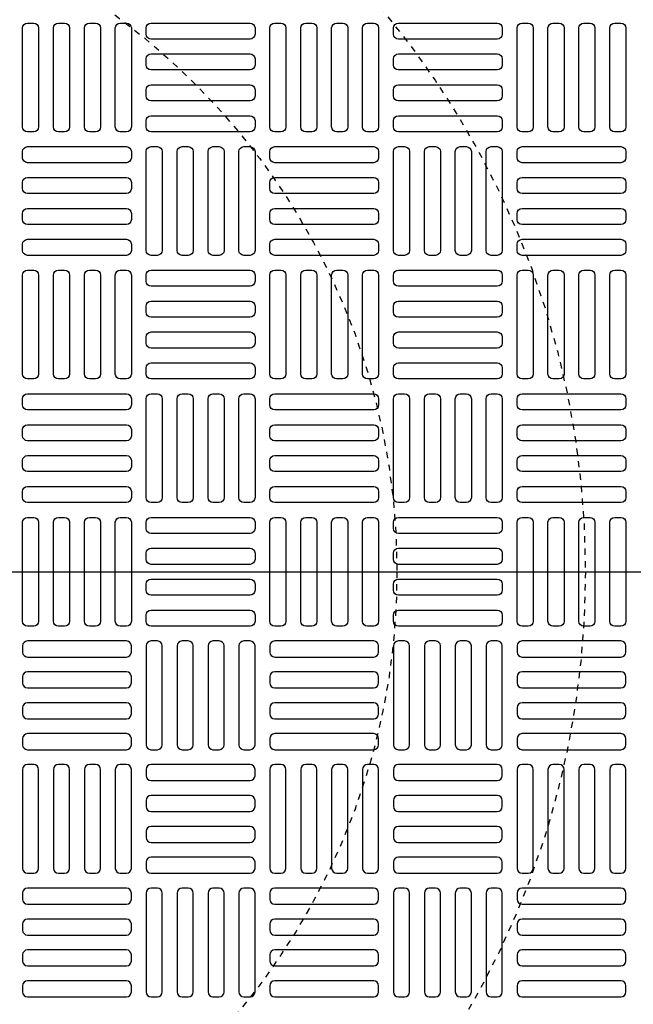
# Model space of a CAD drawing. Extents: x -169 to 7270, y -140 to 2984.
# Tile 505 of 656: x 1872.49 to 1882.26, y 1472.13 to 1487.81. Entities that reach past the tile are written whole.
import ezdxf

# ---------------------------------------------------------------- set-up
doc = ezdxf.new("R2010")
doc.units = 0
doc.header["$MEASUREMENT"] = 0
doc.linetypes.add('HIDDEN2', pattern=[0.28125, 0.1875, -0.09375])
doc.layers.get('DEFPOINTS').update_dxf_attribs({"linetype": 'CONTINUOUS'})
for name, color, linetype in [('MULTI-PORT-MANHOLE-HATCH', 252, 'CONTINUOUS'), ('TANK-MANHOLE-COVER-40', 2, 'CONTINUOUS'), ('TANK-MANHOLE-COVER-HATCH-40', 252, 'CONTINUOUS'), ('TANK-SLOPE', 3, 'CONTINUOUS')]:
    doc.layers.add(name, color=color, linetype=linetype)

msp = doc.modelspace()

# ---------------------------------------------------------------- linework, layer by layer
at = {"layer": 'DEFPOINTS', "color": 8, "linetype": 'HIDDEN2', "ltscale": 0.125}
msp.add_circle((1867.50097, 1479.01839), 14, dxfattribs=at)
msp.add_circle((1867.50097, 1479.01839), 14, dxfattribs=at)
at = {"layer": 'DEFPOINTS', "color": 8, "linetype": 'HIDDEN2', "ltscale": 0.5}
msp.add_circle((1867.50097, 1479.01839), 11, dxfattribs=at)
msp.add_circle((1867.50097, 1479.01839), 11, dxfattribs=at)
at = {"layer": 'MULTI-PORT-MANHOLE-HATCH'}
msp.add_line((1422, 1479.01916), (2010, 1479.01916), dxfattribs=at)
at = {"layer": 'TANK-MANHOLE-COVER-40', "color": 4, "linetype": 'Continuous'}
msp.add_circle((1867.5002, 1479.01839), 22.63902, dxfattribs=at)
at = {"layer": 'TANK-MANHOLE-COVER-40', "color": 1, "linetype": 'Continuous'}
msp.add_circle((1867.5002, 1479.01839), 22.44094, dxfattribs=at)
at = {"layer": 'TANK-MANHOLE-COVER-40', "color": 2, "linetype": 'Continuous'}
msp.add_circle((1867.5002, 1479.01839), 21.65354, dxfattribs=at)
at = {"layer": 'TANK-MANHOLE-COVER-HATCH-40', "linetype": 'Continuous', "flags": 128}
for points in [[(1872.61831, 1486.02627, -0.41421356), (1872.53957, 1486.10501), (1872.53957, 1487.67981, -0.41421356), (1872.61831, 1487.75855), (1872.71673, 1487.75855, -0.41421356), (1872.79547, 1487.67981), (1872.79547, 1486.10501, -0.41421356), (1872.71673, 1486.02627)], [(1873.11044, 1486.02627, -0.41421356), (1873.0317, 1486.10501), (1873.0317, 1487.67981, -0.41421356), (1873.11044, 1487.75855), (1873.20886, 1487.75855, -0.41421356), (1873.2876, 1487.67981), (1873.2876, 1486.10501, -0.41421356), (1873.20886, 1486.02627)], [(1873.60256, 1486.02627, -0.41421356), (1873.52382, 1486.10501), (1873.52382, 1487.67981, -0.41421356), (1873.60256, 1487.75855), (1873.70099, 1487.75855, -0.41421356), (1873.77973, 1487.67981), (1873.77973, 1486.10501, -0.41421356), (1873.70099, 1486.02627)], [(1874.09469, 1486.02627, -0.41421356), (1874.01595, 1486.10501), (1874.01595, 1487.67981, -0.41421356), (1874.09469, 1487.75855), (1874.19311, 1487.75855, -0.41421356), (1874.27185, 1487.67981), (1874.27185, 1486.10501, -0.41421356), (1874.19311, 1486.02627)], [(1874.50807, 1487.67981, -0.41421356), (1874.58681, 1487.75855), (1876.16162, 1487.75855, -0.41421356), (1876.24036, 1487.67981), (1876.24036, 1487.58138, -0.41421356), (1876.16162, 1487.50264), (1874.58681, 1487.50264, -0.41421356), (1874.50807, 1487.58138)], [(1876.55532, 1486.02627, -0.41421356), (1876.47658, 1486.10501), (1876.47658, 1487.67981, -0.41421356), (1876.55532, 1487.75855), (1876.65374, 1487.75855, -0.41421356), (1876.73248, 1487.67981), (1876.73248, 1486.10501, -0.41421356), (1876.65374, 1486.02627)], [(1877.04744, 1486.02627, -0.41421356), (1876.9687, 1486.10501), (1876.9687, 1487.67981, -0.41421356), (1877.04744, 1487.75855), (1877.14587, 1487.75855, -0.41421356), (1877.22461, 1487.67981), (1877.22461, 1486.10501, -0.41421356), (1877.14587, 1486.02627)], [(1877.53957, 1486.02627, -0.41421356), (1877.46083, 1486.10501), (1877.46083, 1487.67981, -0.41421356), (1877.53957, 1487.75855), (1877.63799, 1487.75855, -0.41421356), (1877.71673, 1487.67981), (1877.71673, 1486.10501, -0.41421356), (1877.63799, 1486.02627)], [(1878.0317, 1486.02627, -0.41421356), (1877.95296, 1486.10501), (1877.95296, 1487.67981, -0.41421356), (1878.0317, 1487.75855), (1878.13012, 1487.75855, -0.41421356), (1878.20886, 1487.67981), (1878.20886, 1486.10501, -0.41421356), (1878.13012, 1486.02627)], [(1878.44508, 1487.67981, -0.41421356), (1878.52382, 1487.75855), (1880.09862, 1487.75855, -0.41421356), (1880.17736, 1487.67981), (1880.17736, 1487.58138, -0.41421356), (1880.09862, 1487.50264), (1878.52382, 1487.50264, -0.41421356), (1878.44508, 1487.58138)], [(1880.49233, 1486.02627, -0.41421356), (1880.41359, 1486.10501), (1880.41359, 1487.67981, -0.41421356), (1880.49233, 1487.75855), (1880.59075, 1487.75855, -0.41421356), (1880.66949, 1487.67981), (1880.66949, 1486.10501, -0.41421356), (1880.59075, 1486.02627)], [(1880.98445, 1486.02627, -0.41421356), (1880.90571, 1486.10501), (1880.90571, 1487.67981, -0.41421356), (1880.98445, 1487.75855), (1881.08288, 1487.75855, -0.41421356), (1881.16162, 1487.67981), (1881.16162, 1486.10501, -0.41421356), (1881.08288, 1486.02627)], [(1881.47658, 1486.02627, -0.41421356), (1881.39784, 1486.10501), (1881.39784, 1487.67981, -0.41421356), (1881.47658, 1487.75855), (1881.575, 1487.75855, -0.41421356), (1881.65374, 1487.67981), (1881.65374, 1486.10501, -0.41421356), (1881.575, 1486.02627)], [(1881.9687, 1486.02627, -0.41421356), (1881.88996, 1486.10501), (1881.88996, 1487.67981, -0.41421356), (1881.9687, 1487.75855), (1882.06713, 1487.75855, -0.41421356), (1882.14587, 1487.67981), (1882.14587, 1486.10501, -0.41421356), (1882.06713, 1486.02627)], [(1874.50807, 1487.18768, -0.41421356), (1874.58681, 1487.26642), (1876.16162, 1487.26642, -0.41421356), (1876.24036, 1487.18768), (1876.24036, 1487.08926, -0.41421356), (1876.16162, 1487.01052), (1874.58681, 1487.01052, -0.41421356), (1874.50807, 1487.08926)], [(1878.44508, 1487.18768, -0.41421356), (1878.52382, 1487.26642), (1880.09862, 1487.26642, -0.41421356), (1880.17736, 1487.18768), (1880.17736, 1487.08926, -0.41421356), (1880.09862, 1487.01052), (1878.52382, 1487.01052, -0.41421356), (1878.44508, 1487.08926)], [(1874.50807, 1486.69556, -0.41421356), (1874.58681, 1486.7743), (1876.16162, 1486.7743, -0.41421356), (1876.24036, 1486.69556), (1876.24036, 1486.59713, -0.41421356), (1876.16162, 1486.51839), (1874.58681, 1486.51839, -0.41421356), (1874.50807, 1486.59713)], [(1878.44508, 1486.69556, -0.41421356), (1878.52382, 1486.7743), (1880.09862, 1486.7743, -0.41421356), (1880.17736, 1486.69556), (1880.17736, 1486.59713, -0.41421356), (1880.09862, 1486.51839), (1878.52382, 1486.51839, -0.41421356), (1878.44508, 1486.59713)], [(1874.50807, 1486.20343, -0.41421356), (1874.58681, 1486.28217), (1876.16162, 1486.28217, -0.41421356), (1876.24036, 1486.20343), (1876.24036, 1486.10501, -0.41421356), (1876.16162, 1486.02627), (1874.58681, 1486.02627, -0.41421356), (1874.50807, 1486.10501)], [(1878.44508, 1486.20343, -0.41421356), (1878.52382, 1486.28217), (1880.09862, 1486.28217, -0.41421356), (1880.17736, 1486.20343), (1880.17736, 1486.10501, -0.41421356), (1880.09862, 1486.02627), (1878.52382, 1486.02627, -0.41421356), (1878.44508, 1486.10501)], [(1874.27185, 1485.61288, -0.41421356), (1874.19311, 1485.53414), (1872.61831, 1485.53414, -0.41421356), (1872.53957, 1485.61288), (1872.53957, 1485.71131, -0.41421356), (1872.61831, 1485.79005), (1874.19311, 1485.79005, -0.41421356), (1874.27185, 1485.71131)], [(1874.58681, 1484.05776, -0.41421356), (1874.50807, 1484.1365), (1874.50807, 1485.71131, -0.41421356), (1874.58681, 1485.79005), (1874.68524, 1485.79005, -0.41421356), (1874.76398, 1485.71131), (1874.76398, 1484.1365, -0.41421356), (1874.68524, 1484.05776)], [(1875.07894, 1484.05776, -0.41421356), (1875.0002, 1484.1365), (1875.0002, 1485.71131, -0.41421356), (1875.07894, 1485.79005), (1875.17736, 1485.79005, -0.41421356), (1875.2561, 1485.71131), (1875.2561, 1484.1365, -0.41421356), (1875.17736, 1484.05776)], [(1875.57107, 1484.05776, -0.41421356), (1875.49233, 1484.1365), (1875.49233, 1485.71131, -0.41421356), (1875.57107, 1485.79005), (1875.66949, 1485.79005, -0.41421356), (1875.74823, 1485.71131), (1875.74823, 1484.1365, -0.41421356), (1875.66949, 1484.05776)], [(1876.06319, 1484.05776, -0.41421356), (1875.98445, 1484.1365), (1875.98445, 1485.71131, -0.41421356), (1876.06319, 1485.79005), (1876.16162, 1485.79005, -0.41421356), (1876.24036, 1485.71131), (1876.24036, 1484.1365, -0.41421356), (1876.16162, 1484.05776)], [(1878.20886, 1485.61288, -0.41421356), (1878.13012, 1485.53414), (1876.55532, 1485.53414, -0.41421356), (1876.47658, 1485.61288), (1876.47658, 1485.71131, -0.41421356), (1876.55532, 1485.79005), (1878.13012, 1485.79005, -0.41421356), (1878.20886, 1485.71131)], [(1878.52382, 1484.05776, -0.41421356), (1878.44508, 1484.1365), (1878.44508, 1485.71131, -0.41421356), (1878.52382, 1485.79005), (1878.62225, 1485.79005, -0.41421356), (1878.70099, 1485.71131), (1878.70099, 1484.1365, -0.41421356), (1878.62225, 1484.05776)], [(1879.01595, 1484.05776, -0.41421356), (1878.93721, 1484.1365), (1878.93721, 1485.71131, -0.41421356), (1879.01595, 1485.79005), (1879.11437, 1485.79005, -0.41421356), (1879.19311, 1485.71131), (1879.19311, 1484.1365, -0.41421356), (1879.11437, 1484.05776)], [(1879.50807, 1484.05776, -0.41421356), (1879.42933, 1484.1365), (1879.42933, 1485.71131, -0.41421356), (1879.50807, 1485.79005), (1879.6065, 1485.79005, -0.41421356), (1879.68524, 1485.71131), (1879.68524, 1484.1365, -0.41421356), (1879.6065, 1484.05776)], [(1880.0002, 1484.05776, -0.41421356), (1879.92146, 1484.1365), (1879.92146, 1485.71131, -0.41421356), (1880.0002, 1485.79005), (1880.09862, 1485.79005, -0.41421356), (1880.17736, 1485.71131), (1880.17736, 1484.1365, -0.41421356), (1880.09862, 1484.05776)], [(1882.14587, 1485.61288, -0.41421356), (1882.06713, 1485.53414), (1880.49233, 1485.53414, -0.41421356), (1880.41359, 1485.61288), (1880.41359, 1485.71131, -0.41421356), (1880.49233, 1485.79005), (1882.06713, 1485.79005, -0.41421356), (1882.14587, 1485.71131)], [(1874.27185, 1485.12075, -0.41421356), (1874.19311, 1485.04201), (1872.61831, 1485.04201, -0.41421356), (1872.53957, 1485.12075), (1872.53957, 1485.21918, -0.41421356), (1872.61831, 1485.29792), (1874.19311, 1485.29792, -0.41421356), (1874.27185, 1485.21918)], [(1878.20886, 1485.12075, -0.41421356), (1878.13012, 1485.04201), (1876.55532, 1485.04201, -0.41421356), (1876.47658, 1485.12075), (1876.47658, 1485.21918, -0.41421356), (1876.55532, 1485.29792), (1878.13012, 1485.29792, -0.41421356), (1878.20886, 1485.21918)], [(1882.14587, 1485.12075, -0.41421356), (1882.06713, 1485.04201), (1880.49233, 1485.04201, -0.41421356), (1880.41359, 1485.12075), (1880.41359, 1485.21918, -0.41421356), (1880.49233, 1485.29792), (1882.06713, 1485.29792, -0.41421356), (1882.14587, 1485.21918)], [(1874.27185, 1484.62863, -0.41421356), (1874.19311, 1484.54989), (1872.61831, 1484.54989, -0.41421356), (1872.53957, 1484.62863), (1872.53957, 1484.72705, -0.41421356), (1872.61831, 1484.80579), (1874.19311, 1484.80579, -0.41421356), (1874.27185, 1484.72705)], [(1878.20886, 1484.62863, -0.41421356), (1878.13012, 1484.54989), (1876.55532, 1484.54989, -0.41421356), (1876.47658, 1484.62863), (1876.47658, 1484.72705, -0.41421356), (1876.55532, 1484.80579), (1878.13012, 1484.80579, -0.41421356), (1878.20886, 1484.72705)], [(1882.14587, 1484.62863, -0.41421356), (1882.06713, 1484.54989), (1880.49233, 1484.54989, -0.41421356), (1880.41359, 1484.62863), (1880.41359, 1484.72705, -0.41421356), (1880.49233, 1484.80579), (1882.06713, 1484.80579, -0.41421356), (1882.14587, 1484.72705)], [(1874.27185, 1484.1365, -0.41421356), (1874.19311, 1484.05776), (1872.61831, 1484.05776, -0.41421356), (1872.53957, 1484.1365), (1872.53957, 1484.23493, -0.41421356), (1872.61831, 1484.31367), (1874.19311, 1484.31367, -0.41421356), (1874.27185, 1484.23493)], [(1878.20886, 1484.1365, -0.41421356), (1878.13012, 1484.05776), (1876.55532, 1484.05776, -0.41421356), (1876.47658, 1484.1365), (1876.47658, 1484.23493, -0.41421356), (1876.55532, 1484.31367), (1878.13012, 1484.31367, -0.41421356), (1878.20886, 1484.23493)], [(1882.14587, 1484.1365, -0.41421356), (1882.06713, 1484.05776), (1880.49233, 1484.05776, -0.41421356), (1880.41359, 1484.1365), (1880.41359, 1484.23493, -0.41421356), (1880.49233, 1484.31367), (1882.06713, 1484.31367, -0.41421356), (1882.14587, 1484.23493)], [(1872.61831, 1482.08926, -0.41421356), (1872.53957, 1482.168), (1872.53957, 1483.7428, -0.41421356), (1872.61831, 1483.82154), (1872.71673, 1483.82154, -0.41421356), (1872.79547, 1483.7428), (1872.79547, 1482.168, -0.41421356), (1872.71673, 1482.08926)], [(1873.11044, 1482.08926, -0.41421356), (1873.0317, 1482.168), (1873.0317, 1483.7428, -0.41421356), (1873.11044, 1483.82154), (1873.20886, 1483.82154, -0.41421356), (1873.2876, 1483.7428), (1873.2876, 1482.168, -0.41421356), (1873.20886, 1482.08926)], [(1873.60256, 1482.08926, -0.41421356), (1873.52382, 1482.168), (1873.52382, 1483.7428, -0.41421356), (1873.60256, 1483.82154), (1873.70099, 1483.82154, -0.41421356), (1873.77973, 1483.7428), (1873.77973, 1482.168, -0.41421356), (1873.70099, 1482.08926)], [(1874.09469, 1482.08926, -0.41421356), (1874.01595, 1482.168), (1874.01595, 1483.7428, -0.41421356), (1874.09469, 1483.82154), (1874.19311, 1483.82154, -0.41421356), (1874.27185, 1483.7428), (1874.27185, 1482.168, -0.41421356), (1874.19311, 1482.08926)], [(1874.50807, 1483.7428, -0.41421356), (1874.58681, 1483.82154), (1876.16162, 1483.82154, -0.41421356), (1876.24036, 1483.7428), (1876.24036, 1483.64438, -0.41421356), (1876.16162, 1483.56564), (1874.58681, 1483.56564, -0.41421356), (1874.50807, 1483.64438)], [(1876.55532, 1482.08926, -0.41421356), (1876.47658, 1482.168), (1876.47658, 1483.7428, -0.41421356), (1876.55532, 1483.82154), (1876.65374, 1483.82154, -0.41421356), (1876.73248, 1483.7428), (1876.73248, 1482.168, -0.41421356), (1876.65374, 1482.08926)], [(1877.04744, 1482.08926, -0.41421356), (1876.9687, 1482.168), (1876.9687, 1483.7428, -0.41421356), (1877.04744, 1483.82154), (1877.14587, 1483.82154, -0.41421356), (1877.22461, 1483.7428), (1877.22461, 1482.168, -0.41421356), (1877.14587, 1482.08926)], [(1877.53957, 1482.08926, -0.41421356), (1877.46083, 1482.168), (1877.46083, 1483.7428, -0.41421356), (1877.53957, 1483.82154), (1877.63799, 1483.82154, -0.41421356), (1877.71673, 1483.7428), (1877.71673, 1482.168, -0.41421356), (1877.63799, 1482.08926)], [(1878.0317, 1482.08926, -0.41421356), (1877.95296, 1482.168), (1877.95296, 1483.7428, -0.41421356), (1878.0317, 1483.82154), (1878.13012, 1483.82154, -0.41421356), (1878.20886, 1483.7428), (1878.20886, 1482.168, -0.41421356), (1878.13012, 1482.08926)], [(1878.44508, 1483.7428, -0.41421356), (1878.52382, 1483.82154), (1880.09862, 1483.82154, -0.41421356), (1880.17736, 1483.7428), (1880.17736, 1483.64438, -0.41421356), (1880.09862, 1483.56564), (1878.52382, 1483.56564, -0.41421356), (1878.44508, 1483.64438)], [(1880.49233, 1482.08926, -0.41421356), (1880.41359, 1482.168), (1880.41359, 1483.7428, -0.41421356), (1880.49233, 1483.82154), (1880.59075, 1483.82154, -0.41421356), (1880.66949, 1483.7428), (1880.66949, 1482.168, -0.41421356), (1880.59075, 1482.08926)], [(1880.98445, 1482.08926, -0.41421356), (1880.90571, 1482.168), (1880.90571, 1483.7428, -0.41421356), (1880.98445, 1483.82154), (1881.08288, 1483.82154, -0.41421356), (1881.16162, 1483.7428), (1881.16162, 1482.168, -0.41421356), (1881.08288, 1482.08926)], [(1881.47658, 1482.08926, -0.41421356), (1881.39784, 1482.168), (1881.39784, 1483.7428, -0.41421356), (1881.47658, 1483.82154), (1881.575, 1483.82154, -0.41421356), (1881.65374, 1483.7428), (1881.65374, 1482.168, -0.41421356), (1881.575, 1482.08926)], [(1881.9687, 1482.08926, -0.41421356), (1881.88996, 1482.168), (1881.88996, 1483.7428, -0.41421356), (1881.9687, 1483.82154), (1882.06713, 1483.82154, -0.41421356), (1882.14587, 1483.7428), (1882.14587, 1482.168, -0.41421356), (1882.06713, 1482.08926)], [(1874.50807, 1483.25068, -0.41421356), (1874.58681, 1483.32942), (1876.16162, 1483.32942, -0.41421356), (1876.24036, 1483.25068), (1876.24036, 1483.15225, -0.41421356), (1876.16162, 1483.07351), (1874.58681, 1483.07351, -0.41421356), (1874.50807, 1483.15225)], [(1878.44508, 1483.25068, -0.41421356), (1878.52382, 1483.32942), (1880.09862, 1483.32942, -0.41421356), (1880.17736, 1483.25068), (1880.17736, 1483.15225, -0.41421356), (1880.09862, 1483.07351), (1878.52382, 1483.07351, -0.41421356), (1878.44508, 1483.15225)], [(1874.50807, 1482.75855, -0.41421356), (1874.58681, 1482.83729), (1876.16162, 1482.83729, -0.41421356), (1876.24036, 1482.75855), (1876.24036, 1482.66012, -0.41421356), (1876.16162, 1482.58138), (1874.58681, 1482.58138, -0.41421356), (1874.50807, 1482.66012)], [(1878.44508, 1482.75855, -0.41421356), (1878.52382, 1482.83729), (1880.09862, 1482.83729, -0.41421356), (1880.17736, 1482.75855), (1880.17736, 1482.66012, -0.41421356), (1880.09862, 1482.58138), (1878.52382, 1482.58138, -0.41421356), (1878.44508, 1482.66012)], [(1874.50807, 1482.26642, -0.41421356), (1874.58681, 1482.34516), (1876.16162, 1482.34516, -0.41421356), (1876.24036, 1482.26642), (1876.24036, 1482.168, -0.41421356), (1876.16162, 1482.08926), (1874.58681, 1482.08926, -0.41421356), (1874.50807, 1482.168)], [(1878.44508, 1482.26642, -0.41421356), (1878.52382, 1482.34516), (1880.09862, 1482.34516, -0.41421356), (1880.17736, 1482.26642), (1880.17736, 1482.168, -0.41421356), (1880.09862, 1482.08926), (1878.52382, 1482.08926, -0.41421356), (1878.44508, 1482.168)], [(1874.27185, 1481.67587, -0.41421356), (1874.19311, 1481.59713), (1872.61831, 1481.59713, -0.41421356), (1872.53957, 1481.67587), (1872.53957, 1481.7743, -0.41421356), (1872.61831, 1481.85304), (1874.19311, 1481.85304, -0.41421356), (1874.27185, 1481.7743)], [(1874.58681, 1480.12075, -0.41421356), (1874.50807, 1480.19949), (1874.50807, 1481.7743, -0.41421356), (1874.58681, 1481.85304), (1874.68524, 1481.85304, -0.41421356), (1874.76398, 1481.7743), (1874.76398, 1480.19949, -0.41421356), (1874.68524, 1480.12075)], [(1875.07894, 1480.12075, -0.41421356), (1875.0002, 1480.19949), (1875.0002, 1481.7743, -0.41421356), (1875.07894, 1481.85304), (1875.17736, 1481.85304, -0.41421356), (1875.2561, 1481.7743), (1875.2561, 1480.19949, -0.41421356), (1875.17736, 1480.12075)], [(1875.57107, 1480.12075, -0.41421356), (1875.49233, 1480.19949), (1875.49233, 1481.7743, -0.41421356), (1875.57107, 1481.85304), (1875.66949, 1481.85304, -0.41421356), (1875.74823, 1481.7743), (1875.74823, 1480.19949, -0.41421356), (1875.66949, 1480.12075)], [(1876.06319, 1480.12075, -0.41421356), (1875.98445, 1480.19949), (1875.98445, 1481.7743, -0.41421356), (1876.06319, 1481.85304), (1876.16162, 1481.85304, -0.41421356), (1876.24036, 1481.7743), (1876.24036, 1480.19949, -0.41421356), (1876.16162, 1480.12075)], [(1878.20886, 1481.67587, -0.41421356), (1878.13012, 1481.59713), (1876.55532, 1481.59713, -0.41421356), (1876.47658, 1481.67587), (1876.47658, 1481.7743, -0.41421356), (1876.55532, 1481.85304), (1878.13012, 1481.85304, -0.41421356), (1878.20886, 1481.7743)], [(1878.52382, 1480.12075, -0.41421356), (1878.44508, 1480.19949), (1878.44508, 1481.7743, -0.41421356), (1878.52382, 1481.85304), (1878.62225, 1481.85304, -0.41421356), (1878.70099, 1481.7743), (1878.70099, 1480.19949, -0.41421356), (1878.62225, 1480.12075)], [(1879.01595, 1480.12075, -0.41421356), (1878.93721, 1480.19949), (1878.93721, 1481.7743, -0.41421356), (1879.01595, 1481.85304), (1879.11437, 1481.85304, -0.41421356), (1879.19311, 1481.7743), (1879.19311, 1480.19949, -0.41421356), (1879.11437, 1480.12075)], [(1879.50807, 1480.12075, -0.41421356), (1879.42933, 1480.19949), (1879.42933, 1481.7743, -0.41421356), (1879.50807, 1481.85304), (1879.6065, 1481.85304, -0.41421356), (1879.68524, 1481.7743), (1879.68524, 1480.19949, -0.41421356), (1879.6065, 1480.12075)], [(1880.0002, 1480.12075, -0.41421356), (1879.92146, 1480.19949), (1879.92146, 1481.7743, -0.41421356), (1880.0002, 1481.85304), (1880.09862, 1481.85304, -0.41421356), (1880.17736, 1481.7743), (1880.17736, 1480.19949, -0.41421356), (1880.09862, 1480.12075)], [(1882.14587, 1481.67587, -0.41421356), (1882.06713, 1481.59713), (1880.49233, 1481.59713, -0.41421356), (1880.41359, 1481.67587), (1880.41359, 1481.7743, -0.41421356), (1880.49233, 1481.85304), (1882.06713, 1481.85304, -0.41421356), (1882.14587, 1481.7743)], [(1874.27185, 1481.18375, -0.41421356), (1874.19311, 1481.10501), (1872.61831, 1481.10501, -0.41421356), (1872.53957, 1481.18375), (1872.53957, 1481.28217, -0.41421356), (1872.61831, 1481.36091), (1874.19311, 1481.36091, -0.41421356), (1874.27185, 1481.28217)], [(1878.20886, 1481.18375, -0.41421356), (1878.13012, 1481.10501), (1876.55532, 1481.10501, -0.41421356), (1876.47658, 1481.18375), (1876.47658, 1481.28217, -0.41421356), (1876.55532, 1481.36091), (1878.13012, 1481.36091, -0.41421356), (1878.20886, 1481.28217)], [(1882.14587, 1481.18375, -0.41421356), (1882.06713, 1481.10501), (1880.49233, 1481.10501, -0.41421356), (1880.41359, 1481.18375), (1880.41359, 1481.28217, -0.41421356), (1880.49233, 1481.36091), (1882.06713, 1481.36091, -0.41421356), (1882.14587, 1481.28217)], [(1874.27185, 1480.69162, -0.41421356), (1874.19311, 1480.61288), (1872.61831, 1480.61288, -0.41421356), (1872.53957, 1480.69162), (1872.53957, 1480.79005, -0.41421356), (1872.61831, 1480.86879), (1874.19311, 1480.86879, -0.41421356), (1874.27185, 1480.79005)], [(1878.20886, 1480.69162, -0.41421356), (1878.13012, 1480.61288), (1876.55532, 1480.61288, -0.41421356), (1876.47658, 1480.69162), (1876.47658, 1480.79005, -0.41421356), (1876.55532, 1480.86879), (1878.13012, 1480.86879, -0.41421356), (1878.20886, 1480.79005)], [(1882.14587, 1480.69162, -0.41421356), (1882.06713, 1480.61288), (1880.49233, 1480.61288, -0.41421356), (1880.41359, 1480.69162), (1880.41359, 1480.79005, -0.41421356), (1880.49233, 1480.86879), (1882.06713, 1480.86879, -0.41421356), (1882.14587, 1480.79005)], [(1874.27185, 1480.19949, -0.41421356), (1874.19311, 1480.12075), (1872.61831, 1480.12075, -0.41421356), (1872.53957, 1480.19949), (1872.53957, 1480.29792, -0.41421356), (1872.61831, 1480.37666), (1874.19311, 1480.37666, -0.41421356), (1874.27185, 1480.29792)], [(1878.20886, 1480.19949, -0.41421356), (1878.13012, 1480.12075), (1876.55532, 1480.12075, -0.41421356), (1876.47658, 1480.19949), (1876.47658, 1480.29792, -0.41421356), (1876.55532, 1480.37666), (1878.13012, 1480.37666, -0.41421356), (1878.20886, 1480.29792)], [(1882.14587, 1480.19949, -0.41421356), (1882.06713, 1480.12075), (1880.49233, 1480.12075, -0.41421356), (1880.41359, 1480.19949), (1880.41359, 1480.29792, -0.41421356), (1880.49233, 1480.37666), (1882.06713, 1480.37666, -0.41421356), (1882.14587, 1480.29792)], [(1872.61831, 1478.15225, -0.41421356), (1872.53957, 1478.23099), (1872.53957, 1479.80579, -0.41421356), (1872.61831, 1479.88453), (1872.71673, 1479.88453, -0.41421356), (1872.79547, 1479.80579), (1872.79547, 1478.23099, -0.41421356), (1872.71673, 1478.15225)], [(1873.11044, 1478.15225, -0.41421356), (1873.0317, 1478.23099), (1873.0317, 1479.80579, -0.41421356), (1873.11044, 1479.88453), (1873.20886, 1479.88453, -0.41421356), (1873.2876, 1479.80579), (1873.2876, 1478.23099, -0.41421356), (1873.20886, 1478.15225)], [(1873.60256, 1478.15225, -0.41421356), (1873.52382, 1478.23099), (1873.52382, 1479.80579, -0.41421356), (1873.60256, 1479.88453), (1873.70099, 1479.88453, -0.41421356), (1873.77973, 1479.80579), (1873.77973, 1478.23099, -0.41421356), (1873.70099, 1478.15225)], [(1874.09469, 1478.15225, -0.41421356), (1874.01595, 1478.23099), (1874.01595, 1479.80579, -0.41421356), (1874.09469, 1479.88453), (1874.19311, 1479.88453, -0.41421356), (1874.27185, 1479.80579), (1874.27185, 1478.23099, -0.41421356), (1874.19311, 1478.15225)], [(1874.50807, 1479.80579, -0.41421356), (1874.58681, 1479.88453), (1876.16162, 1479.88453, -0.41421356), (1876.24036, 1479.80579), (1876.24036, 1479.70737, -0.41421356), (1876.16162, 1479.62863), (1874.58681, 1479.62863, -0.41421356), (1874.50807, 1479.70737)], [(1876.55532, 1478.15225, -0.41421356), (1876.47658, 1478.23099), (1876.47658, 1479.80579, -0.41421356), (1876.55532, 1479.88453), (1876.65374, 1479.88453, -0.41421356), (1876.73248, 1479.80579), (1876.73248, 1478.23099, -0.41421356), (1876.65374, 1478.15225)], [(1877.04744, 1478.15225, -0.41421356), (1876.9687, 1478.23099), (1876.9687, 1479.80579, -0.41421356), (1877.04744, 1479.88453), (1877.14587, 1479.88453, -0.41421356), (1877.22461, 1479.80579), (1877.22461, 1478.23099, -0.41421356), (1877.14587, 1478.15225)], [(1877.53957, 1478.15225, -0.41421356), (1877.46083, 1478.23099), (1877.46083, 1479.80579, -0.41421356), (1877.53957, 1479.88453), (1877.63799, 1479.88453, -0.41421356), (1877.71673, 1479.80579), (1877.71673, 1478.23099, -0.41421356), (1877.63799, 1478.15225)], [(1878.0317, 1478.15225, -0.41421356), (1877.95296, 1478.23099), (1877.95296, 1479.80579, -0.41421356), (1878.0317, 1479.88453), (1878.13012, 1479.88453, -0.41421356), (1878.20886, 1479.80579), (1878.20886, 1478.23099, -0.41421356), (1878.13012, 1478.15225)], [(1878.44508, 1479.80579, -0.41421356), (1878.52382, 1479.88453), (1880.09862, 1479.88453, -0.41421356), (1880.17736, 1479.80579), (1880.17736, 1479.70737, -0.41421356), (1880.09862, 1479.62863), (1878.52382, 1479.62863, -0.41421356), (1878.44508, 1479.70737)], [(1880.49233, 1478.15225, -0.41421356), (1880.41359, 1478.23099), (1880.41359, 1479.80579, -0.41421356), (1880.49233, 1479.88453), (1880.59075, 1479.88453, -0.41421356), (1880.66949, 1479.80579), (1880.66949, 1478.23099, -0.41421356), (1880.59075, 1478.15225)], [(1880.98445, 1478.15225, -0.41421356), (1880.90571, 1478.23099), (1880.90571, 1479.80579, -0.41421356), (1880.98445, 1479.88453), (1881.08288, 1479.88453, -0.41421356), (1881.16162, 1479.80579), (1881.16162, 1478.23099, -0.41421356), (1881.08288, 1478.15225)], [(1881.47658, 1478.15225, -0.41421356), (1881.39784, 1478.23099), (1881.39784, 1479.80579, -0.41421356), (1881.47658, 1479.88453), (1881.575, 1479.88453, -0.41421356), (1881.65374, 1479.80579), (1881.65374, 1478.23099, -0.41421356), (1881.575, 1478.15225)], [(1881.9687, 1478.15225, -0.41421356), (1881.88996, 1478.23099), (1881.88996, 1479.80579, -0.41421356), (1881.9687, 1479.88453), (1882.06713, 1479.88453, -0.41421356), (1882.14587, 1479.80579), (1882.14587, 1478.23099, -0.41421356), (1882.06713, 1478.15225)], [(1874.50807, 1479.31367, -0.41421356), (1874.58681, 1479.39241), (1876.16162, 1479.39241, -0.41421356), (1876.24036, 1479.31367), (1876.24036, 1479.21524, -0.41421356), (1876.16162, 1479.1365), (1874.58681, 1479.1365, -0.41421356), (1874.50807, 1479.21524)], [(1878.44508, 1479.31367, -0.41421356), (1878.52382, 1479.39241), (1880.09862, 1479.39241, -0.41421356), (1880.17736, 1479.31367), (1880.17736, 1479.21524, -0.41421356), (1880.09862, 1479.1365), (1878.52382, 1479.1365, -0.41421356), (1878.44508, 1479.21524)], [(1874.50807, 1478.82154, -0.41421356), (1874.58681, 1478.90028), (1876.16162, 1478.90028, -0.41421356), (1876.24036, 1478.82154), (1876.24036, 1478.72312, -0.41421356), (1876.16162, 1478.64438), (1874.58681, 1478.64438, -0.41421356), (1874.50807, 1478.72312)], [(1878.44508, 1478.82154, -0.41421356), (1878.52382, 1478.90028), (1880.09862, 1478.90028, -0.41421356), (1880.17736, 1478.82154), (1880.17736, 1478.72312, -0.41421356), (1880.09862, 1478.64438), (1878.52382, 1478.64438, -0.41421356), (1878.44508, 1478.72312)], [(1874.50807, 1478.32942, -0.41421356), (1874.58681, 1478.40816), (1876.16162, 1478.40816, -0.41421356), (1876.24036, 1478.32942), (1876.24036, 1478.23099, -0.41421356), (1876.16162, 1478.15225), (1874.58681, 1478.15225, -0.41421356), (1874.50807, 1478.23099)], [(1878.44508, 1478.32942, -0.41421356), (1878.52382, 1478.40816), (1880.09862, 1478.40816, -0.41421356), (1880.17736, 1478.32942), (1880.17736, 1478.23099, -0.41421356), (1880.09862, 1478.15225), (1878.52382, 1478.15225, -0.41421356), (1878.44508, 1478.23099)], [(1874.27185, 1477.83729, 0.41421356), (1874.19311, 1477.91603), (1872.61831, 1477.91603, 0.41421356), (1872.53957, 1477.83729), (1872.53957, 1477.73886, 0.41421356), (1872.61831, 1477.66012), (1874.19311, 1477.66012, 0.41421356), (1874.27185, 1477.73886)], [(1874.58681, 1477.91603, 0.41421356), (1874.50807, 1477.83729), (1874.50807, 1476.26249, 0.41421356), (1874.58681, 1476.18375), (1874.68524, 1476.18375, 0.41421356), (1874.76398, 1476.26249), (1874.76398, 1477.83729, 0.41421356), (1874.68524, 1477.91603)], [(1875.07894, 1477.91603, 0.41421356), (1875.0002, 1477.83729), (1875.0002, 1476.26249, 0.41421356), (1875.07894, 1476.18375), (1875.17736, 1476.18375, 0.41421356), (1875.2561, 1476.26249), (1875.2561, 1477.83729, 0.41421356), (1875.17736, 1477.91603)], [(1875.57107, 1477.91603, 0.41421356), (1875.49233, 1477.83729), (1875.49233, 1476.26249, 0.41421356), (1875.57107, 1476.18375), (1875.66949, 1476.18375, 0.41421356), (1875.74823, 1476.26249), (1875.74823, 1477.83729, 0.41421356), (1875.66949, 1477.91603)], [(1876.06319, 1477.91603, 0.41421356), (1875.98445, 1477.83729), (1875.98445, 1476.26249, 0.41421356), (1876.06319, 1476.18375), (1876.16162, 1476.18375, 0.41421356), (1876.24036, 1476.26249), (1876.24036, 1477.83729, 0.41421356), (1876.16162, 1477.91603)], [(1878.20886, 1477.83729, 0.41421356), (1878.13012, 1477.91603), (1876.55532, 1477.91603, 0.41421356), (1876.47658, 1477.83729), (1876.47658, 1477.73886, 0.41421356), (1876.55532, 1477.66012), (1878.13012, 1477.66012, 0.41421356), (1878.20886, 1477.73886)], [(1878.52382, 1477.91603, 0.41421356), (1878.44508, 1477.83729), (1878.44508, 1476.26249, 0.41421356), (1878.52382, 1476.18375), (1878.62225, 1476.18375, 0.41421356), (1878.70099, 1476.26249), (1878.70099, 1477.83729, 0.41421356), (1878.62225, 1477.91603)], [(1879.01595, 1477.91603, 0.41421356), (1878.93721, 1477.83729), (1878.93721, 1476.26249, 0.41421356), (1879.01595, 1476.18375), (1879.11437, 1476.18375, 0.41421356), (1879.19311, 1476.26249), (1879.19311, 1477.83729, 0.41421356), (1879.11437, 1477.91603)], [(1879.50807, 1477.91603, 0.41421356), (1879.42933, 1477.83729), (1879.42933, 1476.26249, 0.41421356), (1879.50807, 1476.18375), (1879.6065, 1476.18375, 0.41421356), (1879.68524, 1476.26249), (1879.68524, 1477.83729, 0.41421356), (1879.6065, 1477.91603)], [(1880.0002, 1477.91603, 0.41421356), (1879.92146, 1477.83729), (1879.92146, 1476.26249, 0.41421356), (1880.0002, 1476.18375), (1880.09862, 1476.18375, 0.41421356), (1880.17736, 1476.26249), (1880.17736, 1477.83729, 0.41421356), (1880.09862, 1477.91603)], [(1882.14587, 1477.83729, 0.41421356), (1882.06713, 1477.91603), (1880.49233, 1477.91603, 0.41421356), (1880.41359, 1477.83729), (1880.41359, 1477.73886, 0.41421356), (1880.49233, 1477.66012), (1882.06713, 1477.66012, 0.41421356), (1882.14587, 1477.73886)], [(1874.27185, 1477.34516, 0.41421356), (1874.19311, 1477.4239), (1872.61831, 1477.4239, 0.41421356), (1872.53957, 1477.34516), (1872.53957, 1477.24674, 0.41421356), (1872.61831, 1477.168), (1874.19311, 1477.168, 0.41421356), (1874.27185, 1477.24674)], [(1878.20886, 1477.34516, 0.41421356), (1878.13012, 1477.4239), (1876.55532, 1477.4239, 0.41421356), (1876.47658, 1477.34516), (1876.47658, 1477.24674, 0.41421356), (1876.55532, 1477.168), (1878.13012, 1477.168, 0.41421356), (1878.20886, 1477.24674)], [(1882.14587, 1477.34516, 0.41421356), (1882.06713, 1477.4239), (1880.49233, 1477.4239, 0.41421356), (1880.41359, 1477.34516), (1880.41359, 1477.24674, 0.41421356), (1880.49233, 1477.168), (1882.06713, 1477.168, 0.41421356), (1882.14587, 1477.24674)], [(1874.27185, 1476.85304, 0.41421356), (1874.19311, 1476.93178), (1872.61831, 1476.93178, 0.41421356), (1872.53957, 1476.85304), (1872.53957, 1476.75461, 0.41421356), (1872.61831, 1476.67587), (1874.19311, 1476.67587, 0.41421356), (1874.27185, 1476.75461)], [(1878.20886, 1476.85304, 0.41421356), (1878.13012, 1476.93178), (1876.55532, 1476.93178, 0.41421356), (1876.47658, 1476.85304), (1876.47658, 1476.75461, 0.41421356), (1876.55532, 1476.67587), (1878.13012, 1476.67587, 0.41421356), (1878.20886, 1476.75461)], [(1882.14587, 1476.85304, 0.41421356), (1882.06713, 1476.93178), (1880.49233, 1476.93178, 0.41421356), (1880.41359, 1476.85304), (1880.41359, 1476.75461, 0.41421356), (1880.49233, 1476.67587), (1882.06713, 1476.67587, 0.41421356), (1882.14587, 1476.75461)], [(1874.27185, 1476.36091, 0.41421356), (1874.19311, 1476.43965), (1872.61831, 1476.43965, 0.41421356), (1872.53957, 1476.36091), (1872.53957, 1476.26249, 0.41421356), (1872.61831, 1476.18375), (1874.19311, 1476.18375, 0.41421356), (1874.27185, 1476.26249)], [(1878.20886, 1476.36091, 0.41421356), (1878.13012, 1476.43965), (1876.55532, 1476.43965, 0.41421356), (1876.47658, 1476.36091), (1876.47658, 1476.26249, 0.41421356), (1876.55532, 1476.18375), (1878.13012, 1476.18375, 0.41421356), (1878.20886, 1476.26249)], [(1882.14587, 1476.36091, 0.41421356), (1882.06713, 1476.43965), (1880.49233, 1476.43965, 0.41421356), (1880.41359, 1476.36091), (1880.41359, 1476.26249, 0.41421356), (1880.49233, 1476.18375), (1882.06713, 1476.18375, 0.41421356), (1882.14587, 1476.26249)], [(1872.61831, 1475.94753, 0.41421356), (1872.53957, 1475.86879), (1872.53957, 1474.29398, 0.41421356), (1872.61831, 1474.21524), (1872.71673, 1474.21524, 0.41421356), (1872.79547, 1474.29398), (1872.79547, 1475.86879, 0.41421356), (1872.71673, 1475.94753)], [(1873.11044, 1475.94753, 0.41421356), (1873.0317, 1475.86879), (1873.0317, 1474.29398, 0.41421356), (1873.11044, 1474.21524), (1873.20886, 1474.21524, 0.41421356), (1873.2876, 1474.29398), (1873.2876, 1475.86879, 0.41421356), (1873.20886, 1475.94753)], [(1873.60256, 1475.94753, 0.41421356), (1873.52382, 1475.86879), (1873.52382, 1474.29398, 0.41421356), (1873.60256, 1474.21524), (1873.70099, 1474.21524, 0.41421356), (1873.77973, 1474.29398), (1873.77973, 1475.86879, 0.41421356), (1873.70099, 1475.94753)], [(1874.09469, 1475.94753, 0.41421356), (1874.01595, 1475.86879), (1874.01595, 1474.29398, 0.41421356), (1874.09469, 1474.21524), (1874.19311, 1474.21524, 0.41421356), (1874.27185, 1474.29398), (1874.27185, 1475.86879, 0.41421356), (1874.19311, 1475.94753)], [(1874.50807, 1475.77036, 0.41421356), (1874.58681, 1475.69162), (1876.16162, 1475.69162, 0.41421356), (1876.24036, 1475.77036), (1876.24036, 1475.86879, 0.41421356), (1876.16162, 1475.94753), (1874.58681, 1475.94753, 0.41421356), (1874.50807, 1475.86879)], [(1876.55532, 1475.94753, 0.41421356), (1876.47658, 1475.86879), (1876.47658, 1474.29398, 0.41421356), (1876.55532, 1474.21524), (1876.65374, 1474.21524, 0.41421356), (1876.73248, 1474.29398), (1876.73248, 1475.86879, 0.41421356), (1876.65374, 1475.94753)], [(1877.04744, 1475.94753, 0.41421356), (1876.9687, 1475.86879), (1876.9687, 1474.29398, 0.41421356), (1877.04744, 1474.21524), (1877.14587, 1474.21524, 0.41421356), (1877.22461, 1474.29398), (1877.22461, 1475.86879, 0.41421356), (1877.14587, 1475.94753)], [(1877.53957, 1475.94753, 0.41421356), (1877.46083, 1475.86879), (1877.46083, 1474.29398, 0.41421356), (1877.53957, 1474.21524), (1877.63799, 1474.21524, 0.41421356), (1877.71673, 1474.29398), (1877.71673, 1475.86879, 0.41421356), (1877.63799, 1475.94753)], [(1878.0317, 1475.94753, 0.41421356), (1877.95296, 1475.86879), (1877.95296, 1474.29398, 0.41421356), (1878.0317, 1474.21524), (1878.13012, 1474.21524, 0.41421356), (1878.20886, 1474.29398), (1878.20886, 1475.86879, 0.41421356), (1878.13012, 1475.94753)], [(1878.44508, 1475.77036, 0.41421356), (1878.52382, 1475.69162), (1880.09862, 1475.69162, 0.41421356), (1880.17736, 1475.77036), (1880.17736, 1475.86879, 0.41421356), (1880.09862, 1475.94753), (1878.52382, 1475.94753, 0.41421356), (1878.44508, 1475.86879)], [(1880.49233, 1475.94753, 0.41421356), (1880.41359, 1475.86879), (1880.41359, 1474.29398, 0.41421356), (1880.49233, 1474.21524), (1880.59075, 1474.21524, 0.41421356), (1880.66949, 1474.29398), (1880.66949, 1475.86879, 0.41421356), (1880.59075, 1475.94753)], [(1880.98445, 1475.94753, 0.41421356), (1880.90571, 1475.86879), (1880.90571, 1474.29398, 0.41421356), (1880.98445, 1474.21524), (1881.08288, 1474.21524, 0.41421356), (1881.16162, 1474.29398), (1881.16162, 1475.86879, 0.41421356), (1881.08288, 1475.94753)], [(1881.47658, 1475.94753, 0.41421356), (1881.39784, 1475.86879), (1881.39784, 1474.29398, 0.41421356), (1881.47658, 1474.21524), (1881.575, 1474.21524, 0.41421356), (1881.65374, 1474.29398), (1881.65374, 1475.86879, 0.41421356), (1881.575, 1475.94753)], [(1881.9687, 1475.94753, 0.41421356), (1881.88996, 1475.86879), (1881.88996, 1474.29398, 0.41421356), (1881.9687, 1474.21524), (1882.06713, 1474.21524, 0.41421356), (1882.14587, 1474.29398), (1882.14587, 1475.86879, 0.41421356), (1882.06713, 1475.94753)], [(1874.50807, 1475.27823, 0.41421356), (1874.58681, 1475.19949), (1876.16162, 1475.19949, 0.41421356), (1876.24036, 1475.27823), (1876.24036, 1475.37666, 0.41421356), (1876.16162, 1475.4554), (1874.58681, 1475.4554, 0.41421356), (1874.50807, 1475.37666)], [(1878.44508, 1475.27823, 0.41421356), (1878.52382, 1475.19949), (1880.09862, 1475.19949, 0.41421356), (1880.17736, 1475.27823), (1880.17736, 1475.37666, 0.41421356), (1880.09862, 1475.4554), (1878.52382, 1475.4554, 0.41421356), (1878.44508, 1475.37666)], [(1874.50807, 1474.78611, 0.41421356), (1874.58681, 1474.70737), (1876.16162, 1474.70737, 0.41421356), (1876.24036, 1474.78611), (1876.24036, 1474.88453, 0.41421356), (1876.16162, 1474.96327), (1874.58681, 1474.96327, 0.41421356), (1874.50807, 1474.88453)], [(1878.44508, 1474.78611, 0.41421356), (1878.52382, 1474.70737), (1880.09862, 1474.70737, 0.41421356), (1880.17736, 1474.78611), (1880.17736, 1474.88453, 0.41421356), (1880.09862, 1474.96327), (1878.52382, 1474.96327, 0.41421356), (1878.44508, 1474.88453)], [(1874.50807, 1474.29398, 0.41421356), (1874.58681, 1474.21524), (1876.16162, 1474.21524, 0.41421356), (1876.24036, 1474.29398), (1876.24036, 1474.39241, 0.41421356), (1876.16162, 1474.47115), (1874.58681, 1474.47115, 0.41421356), (1874.50807, 1474.39241)], [(1878.44508, 1474.29398, 0.41421356), (1878.52382, 1474.21524), (1880.09862, 1474.21524, 0.41421356), (1880.17736, 1474.29398), (1880.17736, 1474.39241, 0.41421356), (1880.09862, 1474.47115), (1878.52382, 1474.47115, 0.41421356), (1878.44508, 1474.39241)], [(1874.27185, 1473.90028, 0.41421356), (1874.19311, 1473.97902), (1872.61831, 1473.97902, 0.41421356), (1872.53957, 1473.90028), (1872.53957, 1473.80186, 0.41421356), (1872.61831, 1473.72312), (1874.19311, 1473.72312, 0.41421356), (1874.27185, 1473.80186)], [(1874.58681, 1473.97902, 0.41421356), (1874.50807, 1473.90028), (1874.50807, 1472.32548, 0.41421356), (1874.58681, 1472.24674), (1874.68524, 1472.24674, 0.41421356), (1874.76398, 1472.32548), (1874.76398, 1473.90028, 0.41421356), (1874.68524, 1473.97902)], [(1875.07894, 1473.97902, 0.41421356), (1875.0002, 1473.90028), (1875.0002, 1472.32548, 0.41421356), (1875.07894, 1472.24674), (1875.17736, 1472.24674, 0.41421356), (1875.2561, 1472.32548), (1875.2561, 1473.90028, 0.41421356), (1875.17736, 1473.97902)], [(1875.57107, 1473.97902, 0.41421356), (1875.49233, 1473.90028), (1875.49233, 1472.32548, 0.41421356), (1875.57107, 1472.24674), (1875.66949, 1472.24674, 0.41421356), (1875.74823, 1472.32548), (1875.74823, 1473.90028, 0.41421356), (1875.66949, 1473.97902)], [(1876.06319, 1473.97902, 0.41421356), (1875.98445, 1473.90028), (1875.98445, 1472.32548, 0.41421356), (1876.06319, 1472.24674), (1876.16162, 1472.24674, 0.41421356), (1876.24036, 1472.32548), (1876.24036, 1473.90028, 0.41421356), (1876.16162, 1473.97902)], [(1878.20886, 1473.90028, 0.41421356), (1878.13012, 1473.97902), (1876.55532, 1473.97902, 0.41421356), (1876.47658, 1473.90028), (1876.47658, 1473.80186, 0.41421356), (1876.55532, 1473.72312), (1878.13012, 1473.72312, 0.41421356), (1878.20886, 1473.80186)], [(1878.52382, 1473.97902, 0.41421356), (1878.44508, 1473.90028), (1878.44508, 1472.32548, 0.41421356), (1878.52382, 1472.24674), (1878.62225, 1472.24674, 0.41421356), (1878.70099, 1472.32548), (1878.70099, 1473.90028, 0.41421356), (1878.62225, 1473.97902)], [(1879.01595, 1473.97902, 0.41421356), (1878.93721, 1473.90028), (1878.93721, 1472.32548, 0.41421356), (1879.01595, 1472.24674), (1879.11437, 1472.24674, 0.41421356), (1879.19311, 1472.32548), (1879.19311, 1473.90028, 0.41421356), (1879.11437, 1473.97902)], [(1879.50807, 1473.97902, 0.41421356), (1879.42933, 1473.90028), (1879.42933, 1472.32548, 0.41421356), (1879.50807, 1472.24674), (1879.6065, 1472.24674, 0.41421356), (1879.68524, 1472.32548), (1879.68524, 1473.90028, 0.41421356), (1879.6065, 1473.97902)], [(1880.0002, 1473.97902, 0.41421356), (1879.92146, 1473.90028), (1879.92146, 1472.32548, 0.41421356), (1880.0002, 1472.24674), (1880.09862, 1472.24674, 0.41421356), (1880.17736, 1472.32548), (1880.17736, 1473.90028, 0.41421356), (1880.09862, 1473.97902)], [(1882.14587, 1473.90028, 0.41421356), (1882.06713, 1473.97902), (1880.49233, 1473.97902, 0.41421356), (1880.41359, 1473.90028), (1880.41359, 1473.80186, 0.41421356), (1880.49233, 1473.72312), (1882.06713, 1473.72312, 0.41421356), (1882.14587, 1473.80186)], [(1874.27185, 1473.40816, 0.41421356), (1874.19311, 1473.4869), (1872.61831, 1473.4869, 0.41421356), (1872.53957, 1473.40816), (1872.53957, 1473.30973, 0.41421356), (1872.61831, 1473.23099), (1874.19311, 1473.23099, 0.41421356), (1874.27185, 1473.30973)], [(1878.20886, 1473.40816, 0.41421356), (1878.13012, 1473.4869), (1876.55532, 1473.4869, 0.41421356), (1876.47658, 1473.40816), (1876.47658, 1473.30973, 0.41421356), (1876.55532, 1473.23099), (1878.13012, 1473.23099, 0.41421356), (1878.20886, 1473.30973)], [(1882.14587, 1473.40816, 0.41421356), (1882.06713, 1473.4869), (1880.49233, 1473.4869, 0.41421356), (1880.41359, 1473.40816), (1880.41359, 1473.30973, 0.41421356), (1880.49233, 1473.23099), (1882.06713, 1473.23099, 0.41421356), (1882.14587, 1473.30973)], [(1874.27185, 1472.91603, 0.41421356), (1874.19311, 1472.99477), (1872.61831, 1472.99477, 0.41421356), (1872.53957, 1472.91603), (1872.53957, 1472.8176, 0.41421356), (1872.61831, 1472.73886), (1874.19311, 1472.73886, 0.41421356), (1874.27185, 1472.8176)], [(1878.20886, 1472.91603, 0.41421356), (1878.13012, 1472.99477), (1876.55532, 1472.99477, 0.41421356), (1876.47658, 1472.91603), (1876.47658, 1472.8176, 0.41421356), (1876.55532, 1472.73886), (1878.13012, 1472.73886, 0.41421356), (1878.20886, 1472.8176)], [(1882.14587, 1472.91603, 0.41421356), (1882.06713, 1472.99477), (1880.49233, 1472.99477, 0.41421356), (1880.41359, 1472.91603), (1880.41359, 1472.8176, 0.41421356), (1880.49233, 1472.73886), (1882.06713, 1472.73886, 0.41421356), (1882.14587, 1472.8176)], [(1874.27185, 1472.4239, 0.41421356), (1874.19311, 1472.50264), (1872.61831, 1472.50264, 0.41421356), (1872.53957, 1472.4239), (1872.53957, 1472.32548, 0.41421356), (1872.61831, 1472.24674), (1874.19311, 1472.24674, 0.41421356), (1874.27185, 1472.32548)], [(1878.20886, 1472.4239, 0.41421356), (1878.13012, 1472.50264), (1876.55532, 1472.50264, 0.41421356), (1876.47658, 1472.4239), (1876.47658, 1472.32548, 0.41421356), (1876.55532, 1472.24674), (1878.13012, 1472.24674, 0.41421356), (1878.20886, 1472.32548)], [(1882.14587, 1472.4239, 0.41421356), (1882.06713, 1472.50264), (1880.49233, 1472.50264, 0.41421356), (1880.41359, 1472.4239), (1880.41359, 1472.32548, 0.41421356), (1880.49233, 1472.24674), (1882.06713, 1472.24674, 0.41421356), (1882.14587, 1472.32548)]]:
    msp.add_lwpolyline(points, format="xyb", close=True, dxfattribs=at)
at = {"layer": 'TANK-SLOPE'}
msp.add_lwpolyline([(1866.91525, 1513.65247), (1756.74966, 1499.01913, 0.99751231), (1756.74966, 1459.01766), (1866.91587, 1444.3843, 1.01702303)], format="xyb", close=True, dxfattribs=at)

doc.saveas('drawing.dxf')
